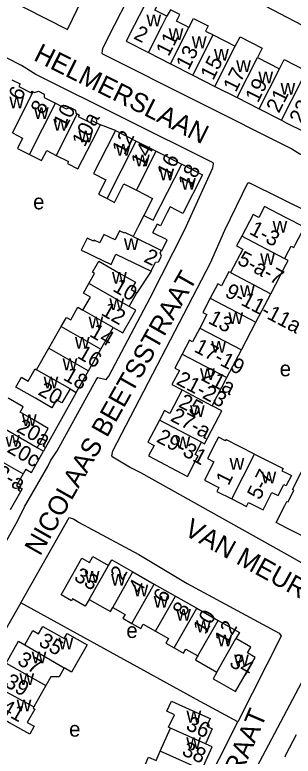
# Model space of a CAD drawing. Extents: x 159700 to 161346, y 381730 to 382922.
# Drawn here: x 160928.7 to 161001.8, y 382241.7 to 382436.1 of the extents above; entities that cross this region are included whole.
import ezdxf

# ---------------------------------------------------------------- set-up
doc = ezdxf.new("R2010")
doc.units = 0
for name, color, linetype in [('BLT_Basislijn', 7, 'Continuous'), ('BLT_Bebouwing', 7, 'Continuous'), ('BLT_Centroide', 7, 'Continuous'), ('BLT_Huisnummer', 7, 'Continuous'), ('BLT_Huisnummer_ tussenligend', 7, 'Continuous'), ('BLT_Huisnummer_reeks', 7, 'Continuous'), ('BLT_Onderverdeling_panden', 7, 'Continuous'), ('BLT_Straatnaam', 7, 'Continuous')]:
    doc.layers.add(name, color=color, linetype=linetype)

msp = doc.modelspace()

# ---------------------------------------------------------------- linework, layer by layer
at = {"layer": 'BLT_Basislijn'}
for p, q in [((160955.14, 382405.78), (160951.21, 382407.3)), ((160983.89, 382379.62), (160989.88, 382392.07)), ((160989.88, 382392.07), (160990.35, 382392.03)), ((160990.35, 382392.03), (161027.23, 382373.7)), ((160980.08, 382371.09), (160983.89, 382379.62)), ((160954.43, 382321.72), (160980.08, 382371.09)), ((160964.5, 382368.85), (160960.79, 382363.22)), ((160944.84, 382337.1), (160936.27, 382321.67)), ((160954.2, 382320.42), (160954.43, 382321.72)), ((160954.41, 382320.1), (160954.2, 382320.42)), ((160958.81, 382317.49), (160954.41, 382320.1)), ((160961.82, 382315.98), (160958.81, 382317.49)), ((161001.71, 382293.69), (160961.82, 382315.98)), ((161007.36, 382290.43), (161001.71, 382293.69))]:
    msp.add_line(p, q, dxfattribs=at)
for points in [[(160925.44, 382441), (160942.54, 382432.23), (160952.75, 382453.52), (160968.62, 382484.37)], [(160965.01, 382453.32), (160954.82, 382433.33), (160951.71, 382427.25), (160951.57, 382426.07), (160951.73, 382425.91), (161001.45, 382400.93), (161003.57, 382399.63), (161024.09, 382389.46), (161033.76, 382384.37), (161056.56, 382372.91)], [(161070.21, 382399.65), (161041.47, 382414.49), (161034.11, 382417.92), (161004.24, 382433.33), (160992.5, 382439.39)], [(160925.72, 382296.74), (160929.51, 382303.51), (160931.27, 382307.06), (160937.41, 382317.63), (160938.11, 382319.13), (160939.81, 382321.77), (160950.06, 382340.38), (160950.49, 382340.98), (160952.72, 382340.46), (160953.36, 382341.37), (160964.29, 382361.87), (160973.29, 382379.64), (160980.67, 382396.02), (160980.91, 382397.07), (160980.75, 382397.29), (160934.26, 382420.46), (160930.49, 382422.78), (160918.54, 382428.86)], [(160930.26, 382281.92), (160943, 382304.27), (160944.27, 382303.85), (160945.45, 382303.05), (160961.29, 382294.58), (160973.99, 382286.99), (160998.1, 382273.98), (160998.65, 382273.18), (160987.29, 382250.72)], [(160930.26, 382281.92), (160914.44, 382254.38)], [(160987.29, 382250.72), (160977.34, 382256), (160930.26, 382281.92)], [(161008.63, 382269.77), (160988.34, 382231.44), (160981.25, 382214.87), (160978.99, 382209.19), (160973.96, 382194.72), (160964.93, 382166.74), (160960.95, 382156.98)], [(160928.68, 382202.38), (160929.12, 382201.78), (160930.24, 382200.99), (160941.98, 382190.14), (160949.64, 382181.6), (160951.03, 382179.78), (160952.08, 382178.81), (160953.97, 382178.17), (160954.95, 382178.09), (160958.08, 382178.95), (160960.26, 382181.74), (160965.67, 382201.68), (160970.65, 382215.49), (160977.5, 382231.28), (160987.29, 382250.72)]]:
    msp.add_lwpolyline(points, dxfattribs=at)
at = {"layer": 'BLT_Bebouwing'}
for p, q in [((160980.77, 382430.85), (160986.59, 382427.88)), ((160963.78, 382426.25), (160969.6, 382423.28)), ((160992.42, 382424.92), (160998.24, 382421.95)), ((160969.6, 382423.28), (160975.43, 382420.32)), ((160975.43, 382420.32), (160981.25, 382417.35)), ((160981.25, 382417.35), (160987.08, 382414.39)), ((160987.08, 382414.39), (160992.9, 382411.42)), ((160992.9, 382411.42), (160998.73, 382408.46)), ((160998.73, 382408.46), (161000, 382407.81)), ((161000, 382407.81), (161004.57, 382405.52)), ((160955.14, 382405.78), (160960.57, 382403.02)), ((160960.57, 382403.02), (160965.86, 382400.32)), ((160965.86, 382400.32), (160972.53, 382396.92)), ((160968.69, 382377.1), (160964.91, 382378.93)), ((160999.59, 382372.15), (161000, 382373)), ((161000, 382371.91), (160999.59, 382372.15)), ((160995.93, 382362.97), (161000, 382370.72)), ((160958.75, 382359.65), (160960.79, 382363.22)), ((160992.03, 382355.53), (160995.93, 382362.97)), ((160937.68, 382348.69), (160940.92, 382354.36)), ((160951.3, 382348.44), (160954.54, 382354.11)), ((160988.19, 382348.21), (160992.03, 382355.53)), ((160934.45, 382343.02), (160937.68, 382348.69)), ((160948.07, 382342.77), (160951.3, 382348.44)), ((160984.39, 382340.97), (160988.19, 382348.21)), ((160980.51, 382333.58), (160984.39, 382340.97)), ((160930.9, 382315.73), (160929.16, 382312.68)), ((160931.59, 382316.94), (160930.9, 382315.73)), ((160959.74, 382290.01), (160965.32, 382286.83)), ((160965.32, 382286.83), (160970.91, 382283.64)), ((160970.91, 382283.64), (160976.5, 382280.46)), ((160976.5, 382280.46), (160982.08, 382277.27)), ((160936.89, 382260.2), (160933.72, 382254.6)), ((160966.88, 382242.97), (160969.59, 382249.03)), ((161000, 382242.24), (161002.63, 382247.4))]:
    msp.add_line(p, q, dxfattribs=at)
for points in [[(160968.61, 382435.77), (160965.52, 382437.34), (160966.79, 382439.83), (160964.06, 382441.22), (160960.05, 382433.33), (160957.95, 382429.22), (160963.78, 382426.25)], [(160974.43, 382432.81), (160973.4, 382433.33), (160971.15, 382434.48), (160972.03, 382436.21), (160969.61, 382437.44), (160968.61, 382435.77)], [(160974.43, 382432.81), (160975.64, 382435.19), (160979.28, 382433.33), (160979.51, 382433.22), (160978.81, 382431.84), (160980.77, 382430.85)], [(160986.59, 382427.88), (160987.88, 382430.34), (160993.67, 382427.39), (160992.42, 382424.92)], [(160998.24, 382421.95), (160999.42, 382424.36), (161005.22, 382421.41)], [(160927.96, 382419.1), (160930.15, 382417.99), (160929.78, 382417.28), (160933.01, 382415.64)], [(160933.01, 382415.64), (160933.23, 382416.06), (160933.57, 382415.89)], [(160933.57, 382415.89), (160933.9, 382415.72), (160934.93, 382416.05), (160936.38, 382415.32), (160936.42, 382414.43), (160939.41, 382412.91)], [(160939.41, 382412.91), (160942.21, 382411.49), (160943.31, 382411.85), (160944.69, 382411.15), (160944.73, 382410.31), (160945.1, 382410.12)], [(160945.1, 382410.12), (160945.59, 382409.87), (160945.38, 382409.45)], [(160945.38, 382409.45), (160948.64, 382407.79), (160948.97, 382408.44), (160951.21, 382407.3)], [(160939.58, 382399.26), (160942.77, 382397.64), (160942.54, 382397.09), (160945.3, 382395.69), (160948.94, 382402.84), (160951.21, 382407.3)], [(160928.1, 382405.12), (160930.76, 382403.76), (160929.4, 382401.08), (160932.58, 382399.49)], [(160955.14, 382405.78), (160952.87, 382401.33), (160949.38, 382394.47), (160952.61, 382392.83), (160950.69, 382389.07), (160952.94, 382387.92)], [(160932.58, 382399.49), (160933.77, 382398.89), (160935.75, 382397.88), (160937.1, 382400.53), (160939.58, 382399.26)], [(160972.53, 382396.92), (160977.99, 382394.15), (160972.84, 382384.03)], [(160952.94, 382387.92), (160954.9, 382386.92), (160957.37, 382391.77), (160960.65, 382390.11)], [(160960.65, 382390.11), (160964.88, 382387.95), (160962.61, 382383.49)], [(160972.84, 382384.03), (160969.5, 382385.73), (160968.74, 382384.23), (160966.96, 382380.74), (160966.06, 382381.2), (160964.9, 382378.93)], [(160999.99, 382382.86), (160994.3, 382385.84), (160992.79, 382382.97), (160991.3, 382383.75), (160988.31, 382378.06)], [(160962.61, 382383.49), (160961.22, 382380.75), (160959.8, 382377.97)], [(161000, 382373), (161001.27, 382375.42), (161001.93, 382375.08), (161002.41, 382376), (161004.74, 382380.43), (160999.99, 382382.86)], [(160959.8, 382377.97), (160957.63, 382379.03), (160957.54, 382378.85), (160956.22, 382379.48), (160955.07, 382377.09), (160952.11, 382378.52), (160951.04, 382376.31), (160949.55, 382377.03), (160949.4, 382376.72), (160947.67, 382377.56), (160946.15, 382374.42), (160947.9, 382373.57), (160949.49, 382372.8), (160953.99, 382370.63), (160955.28, 382373.31), (160964.5, 382368.85)], [(160988.31, 382378.06), (160986.96, 382375.49), (160988.55, 382374.65), (160985.34, 382368.52)], [(160967.2, 382374.31), (160967.31, 382374.25), (160968.69, 382377.1)], [(160964.5, 382368.85), (160965.65, 382371.23), (160966.45, 382371.29), (160967.2, 382372.85), (160966.9, 382373.71), (160967.2, 382374.31)], [(161000, 382370.72), (161000.5, 382371.67), (161000, 382371.91)], [(160948.16, 382365.69), (160949.66, 382368.31), (160949.15, 382368.6), (160950.78, 382371.47), (160956.01, 382368.48), (160960.36, 382366.01), (160959.26, 382364.09), (160960.79, 382363.22)], [(160985.34, 382368.52), (160984.92, 382368.74), (160982.99, 382365.05), (160981.98, 382365.59), (160980.01, 382361.83)], [(160946.58, 382358.65), (160948.55, 382362.09), (160946.71, 382363.13), (160948.16, 382365.69)], [(160980.01, 382361.83), (160978.04, 382358.08), (160979.15, 382357.51), (160977.27, 382353.94)], [(160940.92, 382354.36), (160942.28, 382356.76), (160943.39, 382356.12), (160945.26, 382359.4), (160946.58, 382358.65)], [(160954.54, 382354.11), (160957.06, 382352.67), (160960.48, 382358.66), (160958.75, 382359.65)], [(160977.27, 382353.94), (160975.4, 382350.37), (160974.6, 382350.8), (160972.67, 382347.12)], [(160972.67, 382347.12), (160970.74, 382343.45), (160971.91, 382342.83), (160969.96, 382339.12), (160972.61, 382337.73)], [(160928.99, 382338.49), (160930.47, 382341.08), (160932.25, 382340.06), (160934.06, 382343.24), (160934.45, 382343.02)], [(160944.84, 382337.1), (160948.07, 382342.77)], [(160943.22, 382338.02), (160941.1, 382334.31), (160939.64, 382335.14), (160938.47, 382333.08), (160934.12, 382335.56), (160928.99, 382338.49)], [(160943.22, 382338.02), (160944.84, 382337.1)], [(160972.61, 382337.73), (160969.38, 382331.59), (160967.99, 382332.33), (160966.67, 382329.81)], [(160934.62, 382322.59), (160937.51, 382327.66), (160933.16, 382330.13), (160930.11, 382331.87), (160930.93, 382333.3), (160926.93, 382335.58)], [(160977.76, 382323.99), (160978.56, 382323.57), (160983.1, 382332.22), (160980.51, 382333.58)], [(160966.67, 382329.81), (160963.64, 382324.04), (160965.26, 382323.19), (160963.82, 382320.44), (160974.05, 382315.07), (160976.37, 382319.5), (160976.83, 382320.38), (160976.08, 382320.78), (160977.76, 382323.99)], [(160991.62, 382320.92), (160984.16, 382324.69), (160984.01, 382324.4), (160982.17, 382325.33), (160981.6, 382324.2), (160979.34, 382319.74), (160981, 382318.9), (160978.56, 382314.08), (160982.3, 382312.18), (160981.76, 382311.1), (160985.66, 382309.13)], [(160931.59, 382316.94), (160933.14, 382316.06), (160936.27, 382321.67)], [(160936.27, 382321.67), (160934.62, 382322.59)], [(160991.62, 382320.92), (160999.13, 382317.12), (160998.81, 382316.48), (161000, 382315.99)], [(161001.99, 382311.41), (161001.58, 382311.61), (161006.16, 382320.55)], [(161000, 382315.99), (161001.32, 382315.32), (160999.97, 382312.63)], [(160929.16, 382312.68), (160930.67, 382311.82), (160927.51, 382306.27)], [(160985.66, 382309.13), (160989.56, 382307.16), (160990.09, 382308.2), (160993.91, 382306.27), (160996.23, 382310.86), (160997.86, 382310.03), (160999.31, 382312.9), (160999.49, 382312.81), (160999.97, 382312.63)], [(161000, 382308.16), (161000.16, 382308.48), (161000.44, 382308.37), (161001.99, 382311.41)], [(160999.99, 382301.55), (160997.31, 382302.96), (160999.64, 382307.39), (161000, 382308.16)], [(161013.64, 382305.45), (161010.7, 382299.7), (161009.18, 382300.48), (161007.72, 382297.63), (160999.99, 382301.55)], [(160948.23, 382282.81), (160947.21, 382281.02), (160943.88, 382282.92), (160943.59, 382282.44), (160940.86, 382283.99), (160946.34, 382293.61), (160948.29, 382292.5), (160949.18, 382294.06), (160953.31, 382291.71)], [(160953.31, 382291.71), (160954.15, 382293.2), (160959.74, 382290.01)], [(160948.23, 382282.81), (160953.82, 382279.63), (160954.43, 382280.71)], [(160954.43, 382280.71), (160957.69, 382278.86), (160957.11, 382277.84), (160959.44, 382276.51)], [(160959.44, 382276.51), (160961.77, 382275.18), (160962.4, 382276.29), (160965.66, 382274.43)], [(160982.08, 382277.27), (160987.67, 382274.09), (160986.77, 382272.51)], [(160931.36, 382270.91), (160933.46, 382274.63), (160934.97, 382273.77), (160936.06, 382275.68), (160940.41, 382273.22), (160941.65, 382272.51)], [(160965.66, 382274.43), (160969.04, 382272.51), (160968.37, 382271.33), (160970.58, 382270.07)], [(160941.65, 382272.51), (160942.43, 382273.89), (160947.69, 382270.91), (160943.62, 382263.73), (160941.71, 382264.86)], [(160981.76, 382263.71), (160980.77, 382261.98), (160982.33, 382261.09), (160986.67, 382258.61), (160991.8, 382267.6), (160989.77, 382268.75), (160990.65, 382270.3), (160986.77, 382272.51)], [(160926.44, 382266.11), (160929.69, 382271.85), (160931.36, 382270.91)], [(160970.58, 382270.07), (160972.99, 382268.7), (160973.6, 382269.78), (160976.76, 382267.98)], [(160976.76, 382267.98), (160976.63, 382267.75), (160976.15, 382266.91), (160981.76, 382263.71)], [(160941.71, 382264.86), (160940.34, 382262.45), (160938.21, 382262.53), (160936.89, 382260.2)], [(160932.63, 382247.45), (160928.11, 382250), (160927.35, 382250.43), (160922.99, 382252.9), (160924.08, 382254.82), (160922.66, 382255.62), (160924.83, 382259.45)], [(160969.59, 382249.03), (160969.1, 382249.25), (160970.66, 382252.55), (160968.62, 382253.52), (160969.84, 382256.11), (160975.43, 382253.59), (160979.99, 382251.55), (160979.31, 382250), (160979.1, 382249.52), (160980.56, 382248.86), (160978.8, 382244.92)], [(160933.72, 382254.6), (160933.51, 382254.23), (160933.94, 382253.98), (160932, 382250.55)], [(160932, 382250.55), (160933.8, 382249.53), (160932.63, 382247.45)], [(160977.85, 382238.06), (160980.56, 382244.13), (160978.8, 382244.92)], [(160964.17, 382236.91), (160962.23, 382237.83), (160963.85, 382241.45), (160965.81, 382240.57), (160966.88, 382242.97)], [(160999.89, 382241.48), (160999.68, 382241.59), (161000, 382242.24)]]:
    msp.add_lwpolyline(points, dxfattribs=at)
at = {"layer": 'BLT_Onderverdeling_panden'}
for p, q in [((160969.6, 382423.28), (160974.43, 382432.81)), ((160975.43, 382420.32), (160980.77, 382430.85)), ((160981.25, 382417.35), (160986.59, 382427.88)), ((160987.08, 382414.39), (160992.42, 382424.92)), ((160992.9, 382411.42), (160998.24, 382421.95)), ((160998.73, 382408.46), (161004.07, 382418.99)), ((160928.1, 382405.12), (160933.57, 382415.89)), ((160932.58, 382399.49), (160939.41, 382412.91)), ((160945.1, 382410.12), (160939.58, 382399.26)), ((160952.94, 382387.92), (160960.57, 382403.02)), ((160960.65, 382390.11), (160965.86, 382400.32)), ((160959.8, 382377.97), (160967.2, 382374.31)), ((160999.59, 382372.15), (160988.31, 382378.06)), ((160985.34, 382368.52), (160995.93, 382362.97)), ((160958.75, 382359.65), (160948.16, 382365.69)), ((160980.01, 382361.83), (160992.03, 382355.53)), ((160954.54, 382354.11), (160946.58, 382358.65)), ((160940.92, 382354.36), (160951.3, 382348.44)), ((160977.27, 382353.94), (160988.19, 382348.21)), ((160937.68, 382348.69), (160948.07, 382342.77)), ((160972.67, 382347.12), (160984.39, 382340.97)), ((160943.22, 382338.02), (160934.45, 382343.02)), ((160972.61, 382337.73), (160980.51, 382333.58)), ((160934.62, 382322.59), (160921.52, 382330.05)), ((160977.76, 382323.99), (160966.67, 382329.81)), ((160920.48, 382321.63), (160930.9, 382315.73)), ((160985.66, 382309.13), (160991.62, 382320.92)), ((160948.23, 382282.81), (160953.31, 382291.71)), ((160954.43, 382280.71), (160959.74, 382290.01)), ((160959.44, 382276.51), (160965.32, 382286.83)), ((160965.66, 382274.43), (160970.91, 382283.64)), ((160970.58, 382270.07), (160976.5, 382280.46)), ((160976.76, 382267.98), (160982.08, 382277.27)), ((160981.76, 382263.71), (160986.77, 382272.51)), ((160931.36, 382270.91), (160941.71, 382264.86)), ((160926.44, 382266.11), (160936.89, 382260.2)), ((160924.83, 382259.45), (160933.72, 382254.6)), ((160978.8, 382244.92), (160969.59, 382249.03)), ((160977.85, 382238.06), (160966.88, 382242.97))]:
    msp.add_line(p, q, dxfattribs=at)
for points in [[(160963.78, 382426.25), (160967.37, 382433.33), (160968.61, 382435.77)], [(160962.61, 382383.49), (160965.06, 382382.25), (160972.53, 382396.92)]]:
    msp.add_lwpolyline(points, dxfattribs=at)

# ---------------------------------------------------------------- texts
at = {"layer": 'BLT_Centroide'}
for s, p in [('w', (160963.28, 382433.09)), ('w', (160969.11, 382429.53)), ('w', (160975.19, 382427.36)), ('w', (160981.02, 382424.09)), ('w', (160986.84, 382421.12)), ('w', (160992.66, 382418.16)), ('w', (160998.48, 382415.2)), ('w', (160927.27, 382411.62)), ('w', (160933.75, 382408.8)), ('w', (160938.84, 382405.7)), ('w', (160945.39, 382402.66)), ('w', (160955.25, 382399.16)), ('w', (160960.28, 382396.36)), ('w', (160966.67, 382392.73)), ('w', (160972.38, 382390.28)), ('e', (160933.52, 382385.09)), ('w', (160996.39, 382379)), ('w', (160957.36, 382374.44)), ('w', (160993.13, 382370.5)), ('w', (160954.24, 382365.56)), ('w', (160987.84, 382362.12)), ('w', (160953.54, 382358.66)), ('w', (160984.8, 382355.03)), ('w', (160948.07, 382353.91)), ('w', (160944.49, 382348.56)), ('w', (160980.32, 382347.47)), ('w', (160941.26, 382342.91)), ('e', (160998.26, 382341.31)), ('w', (160977.34, 382340.34)), ('w', (160936.27, 382338.16)), ('w', (160974.7, 382330.66)), ('w', (160930.58, 382328.25)), ('w', (160926.18, 382322.88)), ('w', (160970.91, 382322.44)), ('w', (160985.09, 382316.81)), ('w', (160993.48, 382313.23)), ('w', (160947.08, 382287.14)), ('w', (160953.98, 382286.42)), ('w', (160959.88, 382283.61)), ('w', (160965.17, 382280.64)), ('w', (160971.08, 382277.23)), ('w', (160976.33, 382274.19)), ('e', (160958, 382272.68)), ('w', (160940.2, 382269.69)), ('w', (160981.91, 382270.47)), ('w', (160933.14, 382266.03)), ('w', (160986.28, 382265.25)), ('w', (160929.92, 382260.34)), ('w', (160929.2, 382253.44)), ('w', (160973.79, 382250.5)), ('e', (160942.97, 382246.8)), ('w', (160973.72, 382243.56))]:
    msp.add_text(s, height=4, dxfattribs=at).set_placement(p)
at = {"layer": 'BLT_Huisnummer'}
for s, rotation, p in [('2', 333.0236, (160959.7, 382429.98)), ('11', 63.0999, (160969.09, 382424.98)), ('15', 63.0996, (160980.76, 382418.73)), ('19', 63.1012, (160992.53, 382412.84)), ('6', 63.0175, (160930.37, 382413.38)), ('10', 63.0172, (160942.09, 382406.07)), ('23', 63.1031, (161004.12, 382407.19)), ('10a', 63.01, (160947.04, 382401.26)), ('12', 63.0168, (160957.55, 382399.14)), ('16', 63.0062, (160969.33, 382393.1)), ('18', 63.015, (160974.87, 382390.33)), ('2', 334.1681, (160962.33, 382371.45)), ('10', 330.3017, (160954.18, 382363.82)), ('13', 332.3166, (160979.24, 382355.38)), ('14', 330.3015, (160948.07, 382351.96)), ('18', 330.2996, (160941.2, 382340.53)), ('20', 330.2972, (160934.55, 382336.66)), ('20a', 330.3291, (160928.87, 382326.97)), ('20c', 330.3291, (160926.42, 382321.58)), ('1', 63.1886, (160984.82, 382312.44)), ('33', 330.314, (160944.01, 382287.95)), ('2', 60.3241, (160956.99, 382287.53)), ('6', 60.3175, (160968.26, 382281.58)), ('10', 60.3229, (160978.71, 382273.41)), ('35', 330.4795, (160934.72, 382270.83)), ('34', 330.302, (160984.79, 382265.44)), ('41', 330.4768, (160924.7, 382253.41)), ('36', 335.9149, (160973.38, 382248.75))]:
    msp.add_text(s, height=4, rotation=rotation, dxfattribs=at).set_placement(p)
at = {"layer": 'BLT_Huisnummer_ tussenligend'}
for s, rotation, p in [('13', 63.0999, (160974.34, 382421.46)), ('17', 63.0996, (160986.73, 382415.6)), ('21', 63.1012, (160998.05, 382410.13)), ('8', 63.0175, (160936.19, 382409.74)), ('14', 63.0168, (160962.49, 382395.92)), ('12', 330.3017, (160951.13, 382357.55)), ('16', 330.3015, (160944.87, 382346.28)), ('4', 60.3241, (160961.71, 382284.02)), ('8', 60.3175, (160973.34, 382278.08)), ('12', 60.3194, (160984.32, 382270.6)), ('37', 330.4795, (160929.11, 382265.93)), ('39', 330.4795, (160925.78, 382260.14)), ('38', 335.9149, (160972.33, 382242.08))]:
    msp.add_text(s, height=4, rotation=rotation, dxfattribs=at).set_placement(p)
at = {"layer": 'BLT_Huisnummer_reeks'}
for s, rotation, p in [('1-3', 332.3366, (160990.04, 382378.76)), ('5-a-7', 332.3169, (160986.88, 382370.88)), ('9-11-11a', 332.3134, (160983.62, 382362.37)), ('17-19', 332.3159, (160975.53, 382347.91)), ('21-23', 332.3159, (160970.86, 382339.34)), ('21a', 332.3159, (160977.38, 382340.41)), ('25', 332.3098, (160971.44, 382333.44)), ('27-a', 332.3098, (160969.34, 382329.77)), ('29-31', 332.3172, (160965.65, 382324.23)), ('22-a', 330.3394, (160920.74, 382316.32)), ('5-7', 63.1855, (160993.05, 382308.67))]:
    msp.add_text(s, height=4, rotation=rotation, dxfattribs=at).set_placement(p)
at = {"layer": 'BLT_Straatnaam'}
for s, height, rotation, p in [('HELMERSLAAN', 4.9999, 333.5168, (160933.38, 382424.31)), ('NICOLAAS BEETSSTRAAT', 4.9999, 60.4951, (160935.35, 382293.98)), ('VAN MEURSSTRAAT', 5, 331.1458, (160972.86, 382299.88)), ('JAN LUIKENSTRAAT', 5, 66.8483, (160969.47, 382192.92))]:
    msp.add_text(s, height=height, rotation=rotation, dxfattribs=at).set_placement(p)

doc.saveas('drawing.dxf')
